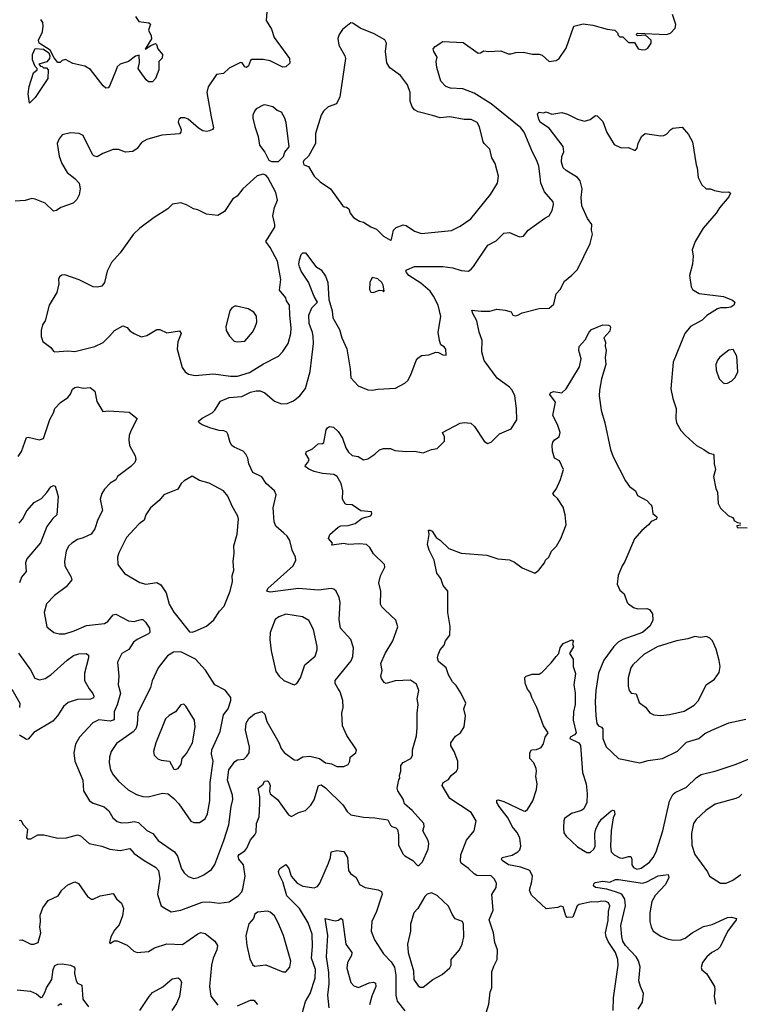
# Model space of a CAD drawing. Extents: x 1921360 to 2014538, y 768294 to 907744.
# Tile 395 of 412: x 1995946 to 2001036, y 876390 to 883340. Entities that reach past the tile are written whole.
import ezdxf

# ---------------------------------------------------------------- set-up
doc = ezdxf.new("R2010")
doc.units = 0

msp = doc.modelspace()

# ---------------------------------------------------------------- linework, layer by layer
at = {"layer": '0CON10XD'}
for points in [[(1997693.3, 883425), (1997687.5, 883335), (1997723.9, 883273.9), (1997742.5, 883215), (1997852, 883065), (1997855, 883032.5), (1997825, 883006.7), (1997805, 883003.8), (1997715, 883048.6), (1997665, 883059.2), (1997585, 883058.8), (1997575, 883052.5), (1997562, 883015), (1997547.3, 883002.7), (1997536.1, 883006.1), (1997517.5, 883035), (1997505, 883036.7), (1997425, 882996.7), (1997385, 882961.2), (1997336.4, 882953.6), (1997276.7, 882865), (1997266.7, 882825), (1997299.4, 882655)], [(1996765, 883363.3), (1996787.4, 883327.4), (1996858, 883318), (1996869.2, 883309.2), (1996856, 883265), (1996875.5, 883225.5), (1996876.7, 883205), (1996831.7, 883131.7), (1996871.1, 883158.9), (1996905, 883171.2), (1996913.3, 883165), (1996922, 883135), (1996954.4, 883095), (1996952.4, 883067.6), (1996927.5, 883045), (1996929.1, 882985), (1996905, 882924), (1996885, 882902.5), (1996855, 882902.5), (1996839.4, 882915), (1996795.7, 882975), (1996783.8, 882995), (1996793.1, 883035), (1996789.2, 883089.2), (1996765, 883081.8), (1996715, 883045.6), (1996656.7, 883025), (1996635, 883006.7), (1996626.2, 882986.2), (1996580.3, 882869.7), (1996571.2, 882858.8), (1996555, 882857.5), (1996535, 882874.2), (1996445, 882987.8), (1996405, 883012.5), (1996320.8, 883030.8), (1996269.3, 883059.3), (1996245, 883052.5), (1996231.7, 883038.3), (1996215, 883037.5), (1996190, 883070), (1996160.8, 883125), (1996084, 883175), (1996078.6, 883195), (1996105.9, 883254.1), (1996112.5, 883295), (1996109.4, 883319.4), (1996095, 883341.1)], [(1996194.4, 880595.6), (1996235, 880638.8), (1996287, 880673), (1996305, 880697.5), (1996318, 880732), (1996335, 880743.8), (1996355, 880749.2), (1996395, 880738.8), (1996443, 880743), (1996477.7, 880717.7), (1996490.8, 880645), (1996534.2, 880574.2), (1996575, 880580), (1996718.6, 880568.6), (1996776.7, 880525), (1996731.2, 880438.8), (1996718.8, 880405), (1996715.8, 880375), (1996722, 880335), (1996761.2, 880261.2), (1996765.6, 880235), (1996758.6, 880215), (1996732, 880185), (1996636, 880115), (1996625, 880092), (1996585, 880067.5), (1996545.7, 880025), (1996525.8, 879995), (1996514, 879955), (1996530, 879875), (1996498.5, 879811.5), (1996477.5, 879745), (1996451.1, 879708.9), (1996395, 879683.5), (1996355, 879670), (1996313.8, 879645), (1996293.2, 879626.8), (1996275, 879590), (1996262.9, 879515), (1996265.7, 879485.7), (1996310, 879405), (1996313.8, 879385), (1996274.4, 879335.6), (1996190.8, 879275), (1996135, 879216.7), (1996118.1, 879155), (1996138, 879055), (1996187.5, 879015), (1996224.3, 879004.3), (1996265, 879004.4), (1996330, 879025), (1996417.2, 879062.8), (1996545, 879078.9), (1996567.6, 879092.4), (1996605, 879138), (1996625, 879144.4), (1996715, 879095.6), (1996755, 879092.5), (1996805, 879107.1), (1996815.5, 879105.5), (1996835, 879087.5), (1996863.1, 879045), (1996865.7, 879015), (1996856, 879004), (1996775, 878963.9), (1996749.5, 878945), (1996715.6, 878895), (1996666.9, 878865), (1996636.7, 878805), (1996645.6, 878705), (1996641.9, 878645), (1996657.1, 878585), (1996635, 878504.2), (1996612, 878455), (1996612.6, 878397.4), (1996585, 878387.5), (1996505, 878396.7), (1996462.6, 878377.4), (1996368.1, 878275), (1996340.8, 878225), (1996328, 878165), (1996336, 878105), (1996392.6, 877972.6), (1996396.8, 877896.8), (1996440, 877825), (1996465, 877810), (1996543, 877783), (1996574.4, 877755), (1996604.3, 877705), (1996635, 877681.1), (1996665, 877671.5), (1996713.8, 877673.8), (1996755, 877680.4), (1996785, 877674), (1996845, 877616.4), (1996885.5, 877595.5), (1996924.2, 877545), (1997040, 877465), (1997061.5, 877435), (1997088.5, 877345), (1997107.3, 877317.3), (1997135, 877291.9), (1997175, 877277.8), (1997206.1, 877283.9), (1997246.9, 877303.1), (1997299.8, 877340.2), (1997323.8, 877376.2), (1997388.5, 877545), (1997422.3, 877657.7), (1997439.5, 877785), (1997452.2, 877835), (1997448.5, 877865), (1997412.6, 877972.6), (1997423.3, 878045), (1997465, 878103.3), (1997485, 878114.4), (1997528.8, 878121.2), (1997549.5, 878140.5), (1997565.5, 878165), (1997568.5, 878205), (1997540.7, 878325), (1997546.5, 878375), (1997564, 878406), (1997605, 878441.1), (1997655, 878456.2), (1997677.9, 878437.9), (1997691.8, 878385), (1997776.9, 878236.9), (1997793.1, 878195), (1997815, 878168), (1997885, 878116), (1997905, 878112), (1997945, 878135.7), (1997995, 878141.2), (1998063.7, 878123.7), (1998105, 878094.4), (1998147.3, 878087.3), (1998185, 878067.5), (1998235, 878069.2), (1998265, 878083.3), (1998277.5, 878105), (1998280, 878135), (1998320, 878165), (1998323.8, 878185), (1998257.6, 878287.6), (1998226.7, 878355), (1998220.5, 878445), (1998231.1, 878485), (1998228.9, 878535), (1998209.4, 878595), (1998192.3, 878622.3), (1998174.5, 878655), (1998173.5, 878675), (1998286.9, 878815), (1998298.1, 878845), (1998304.2, 878905), (1998284, 878965), (1998212.9, 879045), (1998203.5, 879105), (1998209.5, 879225), (1998201.3, 879261.3), (1998182, 879305), (1998165, 879320.8), (1998145, 879324.3), (1998056.3, 879313.7), (1997915, 879323.8), (1997715, 879297.8), (1997691.2, 879305), (1997699.2, 879325), (1997876.9, 879485), (1997895.6, 879525), (1997894.3, 879545), (1997871.4, 879595), (1997855, 879663.3), (1997834, 879695), (1997811.2, 879715), (1997755.6, 879765.6), (1997742.9, 879795), (1997737.3, 879895), (1997757.5, 879985), (1997745.7, 880015), (1997686.4, 880066.4), (1997655, 880112.2), (1997593.2, 880143.2), (1997564.4, 880205), (1997556.9, 880245), (1997542.5, 880272.5), (1997524, 880295), (1997461.7, 880321.7), (1997444.4, 880335), (1997431.8, 880355), (1997416.9, 880415), (1997407.8, 880427.8), (1997387.9, 880437.9), (1997355, 880440.5), (1997295, 880457.3), (1997235, 880481.1), (1997213.8, 880495), (1997208.8, 880505), (1997233.6, 880526.4), (1997305.5, 880564.5), (1997325, 880584), (1997365, 880647.1), (1997425, 880673.5), (1997515, 880679.1), (1997575, 880710.4), (1997615, 880720.4), (1997645, 880719.6), (1997676.5, 880706.5), (1997746.1, 880646.1), (1997795, 880628.5), (1997835, 880630.6), (1997879.7, 880650.3), (1997924.3, 880685.7), (1997965, 880736.7), (1997996.4, 880856.4), (1998020, 881055), (1998019.2, 881105), (1998015, 881132.5), (1997991.6, 881195), (1997988.8, 881255), (1998009.3, 881305), (1998048.9, 881345), (1998026.7, 881385), (1997986.3, 881486.3), (1997934, 881565), (1997922, 881595), (1997918, 881615), (1997922, 881645), (1997935, 881682.5), (1997945, 881693.3), (1997965, 881693.3), (1998038.5, 881598.5), (1998075, 881573.8), (1998105, 881530), (1998121.2, 881485), (1998129.5, 881365), (1998152.3, 881285), (1998157.3, 881235), (1998205, 881154.2), (1998222.1, 881095), (1998256.1, 881016.1), (1998280.6, 880875), (1998285, 880812.5), (1998335.8, 880755.8), (1998405, 880728), (1998435, 880724.2), (1998475, 880732.5), (1998601.2, 880738.8), (1998666.7, 880775), (1998686.6, 880793.4), (1998708, 880832), (1998745.8, 880935), (1998758.3, 880951.7), (1998785, 880968.8), (1998836.1, 880973.9), (1998885, 880992.5), (1998905, 880990), (1998935, 880973.3), (1998957, 880973), (1998956.7, 881015), (1998945, 881030), (1998920, 881045), (1998910, 881075), (1998901.2, 881135), (1998920, 881245), (1998900.4, 881325), (1998869.4, 881389.4), (1998845, 881422.5), (1998780, 881480), (1998694.5, 881535), (1998677.1, 881555), (1998674.3, 881565), (1998680, 881575), (1998735, 881596.7), (1998935, 881598.5), (1999005, 881587.7), (1999065, 881568.8), (1999115, 881565.8), (1999135, 881578), (1999151.7, 881598.3), (1999251.3, 881748.7), (1999310.3, 881779.7), (1999365, 881834), (1999405, 881838.8), (1999475, 881807.5), (1999505, 881812.5), (1999537.5, 881855), (1999655, 881940), (1999685.7, 881954.3), (1999706.8, 881993.2), (1999715.6, 882034.4), (1999712.9, 882055), (1999652.9, 882125), (1999626.7, 882185), (1999622.3, 882232.3), (1999612, 882305), (1999599.2, 882345), (1999567.3, 882405), (1999509.3, 882545), (1999485, 882576.4), (1999275, 882745.4), (1999155, 882822.5), (1999075, 882851.5), (1998987.6, 882857.6), (1998955, 882868.8), (1998921.2, 882905), (1998892.4, 883002.4), (1998887.1, 883045), (1998895.6, 883075.6), (1998870, 883115), (1998866.7, 883135), (1998879.5, 883150.5), (1998935, 883185.8), (1999078.8, 883178.8), (1999183.9, 883103.9), (1999200, 883105), (1999225, 883120), (1999255, 883115.8), (1999345, 883120), (1999395, 883100), (1999415, 883100), (1999450.5, 883109.5), (1999505, 883111.2), (1999565, 883095.8), (1999615.6, 883095.6), (1999635, 883088.8), (1999685, 883045.8), (1999735, 883052.5), (1999755, 883066.2), (1999805, 883138.8), (1999860, 883295), (1999925, 883310), (1999995, 883301.2), (2000095, 883272), (2000150, 883265), (2000168.3, 883248.3), (2000171.7, 883231.7), (2000185, 883220), (2000205, 883220), (2000245, 883180), (2000289.3, 883179.3), (2000314.2, 883134.2), (2000345, 883126.2), (2000365, 883128.8), (2000381.7, 883138.3), (2000406.7, 883175), (2000406.7, 883195), (2000365, 883230), (2000310, 883225), (2000300, 883235), (2000310, 883245), (2000515, 883235.8), (2000542.5, 883245), (2000575, 883280), (2000580, 883305), (2000556.4, 883376.4)], [(1998565, 881783.3), (1998571.7, 881788.3), (1998586.7, 881855), (1998605, 881873.3), (1998655, 881891.2), (1998675, 881886.2), (1998735, 881847.5), (1998785, 881831.9), (1998995, 881850.8), (1999058, 881882), (1999131.4, 881935), (1999272, 882105), (1999320.8, 882185), (1999328, 882235), (1999304.4, 882324.4), (1999280.8, 882365), (1999266.4, 882426.4), (1999225.5, 882465.5), (1999218.9, 882478.9), (1999193.9, 882583.9), (1999177.5, 882615), (1999135, 882635.6), (1999084.3, 882634.3), (1998985, 882654.2), (1998915, 882648.1), (1998862.6, 882662.6), (1998759.8, 882689.8), (1998735, 882704.2), (1998717.1, 882725), (1998704.3, 882765), (1998704, 882825), (1998685, 882880), (1998635.8, 882945), (1998560.3, 883000.3), (1998538.1, 883035), (1998528.6, 883115), (1998536.7, 883175), (1998525, 883197.5), (1998449.5, 883239.5), (1998350.3, 883280.3), (1998300, 883315), (1998285, 883316.7), (1998225, 883270), (1998201.2, 883235), (1998193.9, 883206.1), (1998199.5, 883159.5), (1998241.2, 883085), (1998246.7, 883065), (1998208.2, 882795), (1998184, 882745), (1998125.4, 882724.6), (1998092.5, 882695), (1998076, 882665), (1998036, 882536), (1998036, 882465), (1997985, 882377.5), (1997952.5, 882345), (1997947.5, 882335), (1997952.5, 882315), (1997985, 882303.3), (1998026, 882235), (1998068.8, 882195), (1998141.2, 882145), (1998225, 882027.5), (1998238.3, 882018.3), (1998255, 882017.5), (1998270, 882005), (1998280, 881975), (1998303.6, 881943.6), (1998345, 881917.5), (1998375, 881910), (1998425, 881876.7), (1998465, 881862), (1998515, 881810.8), (1998565, 881783.3)], [(1996015, 882750), (1996006.7, 882816.7), (1996011.7, 882868.3), (1996044.3, 882965.7), (1996070, 882985), (1996070, 882995), (1996055, 883010), (1996036.7, 883056.7), (1996035.5, 883095), (1996055, 883137.5), (1996115, 883131.1), (1996152.5, 883105), (1996158.8, 883085), (1996156.2, 883065), (1996138.3, 883041.7), (1996080, 883025), (1996091.7, 883011.7), (1996105, 883010), (1996115, 883000), (1996135, 883000), (1996147, 882987), (1996145.8, 882924.2), (1996055, 882790), (1996015, 882750)], [(1997775, 882340), (1997808.8, 882375), (1997818.8, 882405), (1997848.3, 882441.7), (1997828, 882615), (1997818.8, 882645), (1997795, 882686.7), (1997765, 882700), (1997733.9, 882723.9), (1997678.3, 882738.3), (1997665, 882736.2), (1997615, 882710), (1997603.3, 882695), (1997593.3, 882665), (1997592.5, 882645), (1997606.7, 882585), (1997631.2, 882515), (1997638.8, 882455), (1997677.5, 882405), (1997705, 882347.5), (1997725, 882340), (1997775, 882340)], [(1997299.4, 882655), (1997313.6, 882576.4), (1997306.7, 882565), (1997287.5, 882555), (1997265, 882550), (1997240, 882555), (1997208, 882575), (1997135, 882637.5), (1997112.3, 882647.7), (1997085, 882647.5), (1997070, 882635), (1997064.3, 882615.7), (1997085.8, 882565), (1997084.1, 882545.9), (1997075, 882534), (1996950, 882525), (1996845, 882494), (1996807, 882473), (1996775, 882430), (1996745, 882408.8), (1996694.1, 882404.1), (1996643, 882423), (1996607, 882423), (1996534.1, 882395.9), (1996493, 882373), (1996469.3, 882379.3), (1996459.3, 882389.3), (1996395, 882522.5), (1996365, 882537.5), (1996305, 882542.5), (1996245, 882527.5), (1996225, 882500), (1996210, 882465), (1996223.6, 882376.4), (1996242.5, 882325), (1996282.1, 882262.1), (1996335, 882220), (1996365.9, 882185.9), (1996373.8, 882145), (1996366, 882104), (1996348.8, 882071.2), (1996324.1, 882045.9), (1996237.5, 882015), (1996205, 881994), (1996185, 881988.8), (1996125, 882044), (1996055, 882074), (1996032.7, 882077.3), (1995985, 882063.8), (1995915, 882058)], [(1995941.7, 877688.3), (1995955, 877690), (1995969.3, 877659.3), (1996000, 877625), (1995993.8, 877565), (1996005, 877557.5), (1996025, 877557.5), (1996075, 877586.7), (1996116.1, 877586.1), (1996215, 877561.4), (1996276.3, 877563.7), (1996355, 877586), (1996375, 877580), (1996436.7, 877525), (1996525, 877506.9), (1996582.5, 877485), (1996655, 877474.4), (1996725, 877489.2), (1996755, 877454.3), (1996824.2, 877405), (1996905, 877358.2), (1996925.5, 877335), (1996935.4, 877275), (1996919.4, 877165), (1996944, 877085), (1996971.2, 877068.8), (1997015, 877043.3), (1997085, 877053.3), (1997235, 877109.5), (1997285, 877113.3), (1997355, 877104.3), (1997425, 877113.1), (1997492.4, 877157.6), (1997515, 877184), (1997523.1, 877205), (1997537.3, 877295), (1997526.4, 877375), (1997494.8, 877414.8), (1997489.6, 877435), (1997495, 877446.7), (1997535, 877473.1), (1997549.1, 877490.9), (1997575, 877550), (1997607.5, 877585), (1997616.3, 877603.7), (1997618.5, 877665), (1997636.7, 877713.3), (1997641.9, 877805), (1997642.4, 877855), (1997630, 877915), (1997665, 877943.8), (1997676, 877964), (1997695, 877967.5), (1997706.7, 877956.7), (1997715.5, 877935), (1997710.5, 877895), (1997715.5, 877875), (1997766.4, 877836.4), (1997815, 877770), (1997845, 877728), (1997865, 877715.8), (1997915, 877742.5), (1997965, 877758), (1998002.5, 877795), (1998025, 877833.8), (1998055.5, 877934.5), (1998075, 877939.1), (1998105, 877917.3), (1998228.3, 877798.3), (1998259.7, 877749.7), (1998285, 877728), (1998375, 877710), (1998455, 877706), (1998545, 877692.5), (1998565, 877653.3), (1998575, 877643.8), (1998602.5, 877635), (1998615, 877622.5), (1998622, 877585), (1998621.4, 877515), (1998651.7, 877451.7), (1998665, 877438), (1998723.3, 877405), (1998755, 877370), (1998765, 877370), (1998790, 877395), (1998831.2, 877485), (1998836, 877525), (1998831.2, 877545), (1998792.9, 877615), (1998802.2, 877645), (1998800.6, 877665), (1998717.8, 877757.8), (1998663.8, 877805), (1998655, 877836.7), (1998617.3, 877897.3), (1998612.9, 877915), (1998623.3, 877975), (1998630, 877985), (1998627.5, 878005), (1998638.8, 878035), (1998638, 878075), (1998654.4, 878095.6), (1998708, 878125), (1998721.4, 878145), (1998720, 878185), (1998748.1, 878285), (1998754.2, 878344.2), (1998752.9, 878445), (1998761.4, 878505), (1998754.4, 878545), (1998765.6, 878604.4), (1998748.6, 878648.6), (1998707.2, 878677.2), (1998597.4, 878672.6), (1998533.3, 878653.3), (1998520.7, 878660.7), (1998500.5, 878690.5), (1998496.7, 878705), (1998506, 878745), (1998495.8, 878795), (1998528.1, 878865), (1998582.2, 878955), (1998616.2, 879055), (1998602.3, 879102.3), (1998524, 879175), (1998504, 879195), (1998494.2, 879215), (1998495.7, 879305), (1998482.5, 879365), (1998494, 879415), (1998525.8, 879475), (1998522, 879495), (1998445, 879569.2), (1998417.8, 879615), (1998395, 879634.4), (1998345, 879640), (1998265, 879636.5), (1998235, 879642.2), (1998150, 879630), (1998156.2, 879645), (1998127, 879677), (1998136.7, 879705), (1998195, 879758), (1998215, 879767.5), (1998265, 879770), (1998315, 879784.4), (1998365, 879822), (1998425, 879837.5), (1998432.5, 879855), (1998430, 879865), (1998354.2, 879874.2), (1998295, 879916.2), (1998255, 879916.7), (1998245, 879923.3), (1998225.8, 879955), (1998227.5, 880015), (1998215.4, 880065), (1998188.9, 880115), (1998165, 880129.1), (1998085, 880136.5), (1998025, 880150.5), (1997987.3, 880167.3), (1997963.3, 880185), (1997963.9, 880196.1), (1997980, 880215), (1997991.2, 880235), (1997966.7, 880275), (1997969.3, 880290.7), (1998015, 880310), (1998055, 880346.7), (1998085, 880348.8), (1998093.3, 880355), (1998110.8, 880445), (1998120, 880460), (1998135, 880469.2), (1998162.7, 880462.7), (1998194.1, 880434.1), (1998225, 880386.2), (1998248.3, 880318.3), (1998268.3, 880288.3), (1998295, 880263.8), (1998335.8, 880255.8), (1998375, 880233.3), (1998405, 880240), (1998455, 880272.5), (1998486.4, 880303.6), (1998515, 880313.3), (1998565, 880313.3), (1998595, 880298), (1998675, 880291.4), (1998735, 880293.8), (1998795, 880283.3), (1998853.6, 880306.4), (1998895, 880312.5), (1998946.7, 880365), (1998946.7, 880395), (1998932.5, 880425), (1999057, 880493), (1999085, 880497.5), (1999133, 880493), (1999158.3, 880468.3), (1999226.7, 880365), (1999249.3, 880349.3), (1999275, 880356.7), (1999335, 880416), (1999417.8, 880452.2), (1999456, 880515), (1999455.8, 880595), (1999441.9, 880685), (1999423.7, 880723.7), (1999405.7, 880745), (1999318.7, 880808.7), (1999225.4, 880935), (1999210.4, 880995), (1999212.7, 881075), (1999190.8, 881135), (1999173.9, 881213.9), (1999145.7, 881265), (1999140, 881290), (1999205, 881282.7), (1999267, 881283), (1999315, 881296), (1999375, 881290), (1999417.5, 881277.5), (1999430, 881255), (1999445, 881250), (1999465, 881253.8), (1999495, 881271.2), (1999615, 881302), (1999685, 881303.3), (1999719.2, 881330.8), (1999736, 881405), (1999764.1, 881435.9), (1999794, 881495), (1999845, 881536.2), (1999885, 881576.7), (1999975, 881760), (1999991.2, 881825), (1999983.8, 881855), (1999988, 881895), (1999955.5, 881935.5), (1999915.6, 882025), (1999912.5, 882085), (1999919.5, 882145), (1999903.6, 882203.6), (1999885, 882225.7), (1999805, 882274.4), (1999783.3, 882295), (1999773.1, 882335), (1999776, 882375), (1999788.3, 882408.3), (1999783.3, 882445), (1999684.4, 882574.4), (1999624, 882615), (1999612, 882635), (1999603.6, 882676.4), (1999613.9, 882686.1), (1999645, 882683.3), (1999665, 882690), (1999705, 882673.3), (1999775, 882686), (1999815, 882674.2), (1999885, 882637.1), (1999935, 882624.2), (1999974.2, 882635.8), (2000013, 882663), (2000025, 882662.5), (2000043.6, 882643.6), (2000065, 882622.5), (2000093.2, 882543.2), (2000145, 882458), (2000195, 882436.2), (2000245, 882438), (2000285, 882420), (2000295, 882420), (2000307.3, 882432.7), (2000314, 882465), (2000338.8, 882515), (2000364.1, 882535.9), (2000475, 882520), (2000495, 882523.3), (2000515, 882532.5), (2000544.1, 882565.9), (2000560, 882575), (2000625, 882582.5), (2000670.7, 882530.7), (2000697.3, 882477.3), (2000723.3, 882315), (2000731.2, 882295), (2000738, 882225), (2000763.3, 882175), (2000795, 882146.7), (2000826.1, 882146.1), (2000853.6, 882133.6), (2000912.3, 882122.3), (2000955, 882126), (2000966.1, 882116.1), (2000955, 882090), (2000888, 882012), (2000865, 881974), (2000772.1, 881867.9), (2000715.8, 881774.2), (2000696.7, 881715), (2000701.7, 881671.7), (2000698.8, 881615), (2000676.7, 881535), (2000688, 881455), (2000698.8, 881435), (2000745, 881407.5), (2000917.5, 881385), (2000979.5, 881359.5), (2000996.7, 881345), (2000988.8, 881325), (2000968.3, 881311.7), (2000940, 881305), (2000895, 881305.6), (2000875, 881298.1), (2000799.1, 881250.9), (2000765, 881218.6), (2000684.2, 881175), (2000644.3, 881125), (2000562.3, 880922.3), (2000544.2, 880735), (2000558, 880665), (2000582, 880595), (2000580, 880525), (2000586, 880495), (2000615, 880440), (2000648.8, 880405), (2000726.7, 880335), (2000777.5, 880305), (2000815, 880281.2), (2000843.6, 880273.6), (2000848.8, 880265), (2000850.8, 880205), (2000860.8, 880165), (2000847.1, 880115), (2000861.7, 880031.7), (2000873.8, 880003.8), (2000879.5, 879925), (2000895, 879892), (2000950.7, 879840.7), (2000980, 879825), (2000990, 879815), (2000990, 879805), (2001015, 879790), (2001040, 879785)], [(1997435, 880822.8), (1997485, 880824.6), (1997570, 880850), (1997668.9, 880911.1), (1997773.8, 880965), (1997805, 880998.8), (1997842, 881055), (1997861.9, 881125), (1997864.4, 881165), (1997853.3, 881255), (1997851.9, 881325), (1997831.4, 881355), (1997826.6, 881376.6), (1997781.7, 881431.7), (1997790.9, 881505), (1997765.9, 881635), (1997715, 881731.4), (1997684.3, 881775), (1997747.8, 881875), (1997748.9, 881895), (1997733.3, 881955), (1997745.6, 882015), (1997767.5, 882065), (1997755, 882121.2), (1997698, 882225), (1997685, 882243.3), (1997665, 882250), (1997622.7, 882237.3), (1997523, 882147), (1997481.2, 882095), (1997451.2, 882075), (1997393.2, 881986.8), (1997345, 881958.8), (1997265, 881966.7), (1997205, 881996.7), (1997174.1, 882004.1), (1997123.9, 882033.9), (1997085, 882046.7), (1997025, 882037.5), (1996992.5, 882005), (1996895, 881943.8), (1996795, 881868.8), (1996748.8, 881825), (1996655, 881693.3), (1996595, 881626.7), (1996564, 881565), (1996545.9, 881484.1), (1996525, 881460), (1996495, 881451.2), (1996465, 881454), (1996365, 881504.4), (1996265, 881538.1), (1996243, 881537), (1996226.7, 881525), (1996219.3, 881509.3), (1996222, 881475), (1996208.8, 881415), (1996153.3, 881325), (1996126.2, 881215), (1996106.2, 881185), (1996096.7, 881145), (1996097, 881103), (1996109.5, 881069.5), (1996165.5, 881025.5), (1996185, 881000), (1996195, 880994.4), (1996285, 881001.9), (1996335, 880997.5), (1996477.6, 881032.4), (1996535, 881062), (1996581.2, 881105), (1996615, 881146.7), (1996675, 881180), (1996705, 881166.7), (1996725, 881143.8), (1996754.3, 881124.3), (1996805, 881101.2), (1996845, 881110), (1996915, 881153.3), (1996935, 881153.3), (1996985, 881128.8), (1997075, 881143.3), (1997085.8, 881125), (1997063.4, 881066.6), (1997057.5, 881015), (1997092.9, 880885), (1997114.5, 880854.5), (1997137.9, 880837.9), (1997185, 880828.1), (1997315, 880840.5), (1997435, 880822.8)], [(1998445, 881413.3), (1998485, 881430), (1998507.5, 881427.5), (1998515, 881420), (1998520, 881425), (1998513.3, 881465), (1998503.3, 881485), (1998475, 881510), (1998435, 881520), (1998420, 881485), (1998416.7, 881435), (1998425, 881417.5), (1998445, 881413.3)], [(1997485, 881065.8), (1997535, 881071.4), (1997590, 881135), (1997605.6, 881165), (1997620.6, 881205), (1997617.8, 881247.8), (1997600, 881275), (1997558.7, 881298.7), (1997478.3, 881318.3), (1997465, 881316.7), (1997443.3, 881305), (1997430, 881285), (1997402, 881175), (1997404, 881145), (1997428.8, 881105), (1997461.7, 881071.7), (1997485, 881065.8)], [(1999115, 877349.4), (1999064.3, 877385), (1999059.1, 877399.1), (1999061.8, 877445), (1999102.8, 877547.2), (1999156, 877615), (1999170, 877685), (1999135, 877744), (1998985, 877842.5), (1998929.4, 877935), (1998938, 877955), (1998974.4, 877975.6), (1998994, 878005), (1999031.2, 878035), (1999040, 878055), (1999040, 878105), (1999015.7, 878175), (1998992, 878215), (1998990, 878235), (1999025, 878282), (1999060, 878305), (1999085, 878347.5), (1999094, 878425), (1999084, 878475), (1999096, 878515), (1999064.1, 878584.1), (1999029.1, 878639.1), (1999002, 878665), (1998974, 878715), (1998957.1, 878765), (1998905, 878810), (1998896, 878835), (1998902.7, 878857.3), (1998915, 878892.5), (1998943.3, 878925), (1998953.3, 878955), (1998983.6, 878996.4), (1998985.8, 879055.8), (1998968.8, 879155), (1998968.8, 879305), (1998935.9, 879345.9), (1998920, 879395), (1998892.3, 879432.3), (1998872.5, 879525), (1998837.5, 879595), (1998826.2, 879635), (1998838.8, 879705), (1998833.6, 879736.4), (1998845, 879737.5), (1998859.3, 879729.3), (1998886.7, 879685), (1998915, 879667.1), (1998976.3, 879606.3), (1999065, 879573.8), (1999245, 879561.2), (1999323.9, 879533.9), (1999405, 879526.7), (1999440.5, 879510.5), (1999495, 879470), (1999585, 879432.5), (1999612.5, 879455), (1999652.5, 879505), (1999660, 879525), (1999682.5, 879545), (1999701.7, 879588.3), (1999737.3, 879622.7), (1999768.3, 879678.3), (1999806, 879775), (1999797.5, 879845), (1999785, 879900), (1999745, 879960), (1999720.5, 879980.5), (1999712.5, 879995), (1999733.8, 880025), (1999766.2, 880095), (1999786, 880165), (1999757.5, 880225), (1999724.3, 880244.3), (1999709.1, 880295), (1999705.6, 880334.4), (1999711.3, 880358.7), (1999723.3, 880375), (1999755.6, 880394.4), (1999762.9, 880425), (1999745, 880483.3), (1999712.5, 880545), (1999729.7, 880639.7), (1999690, 880695), (1999693.9, 880706.1), (1999715.7, 880714.3), (1999775, 880706.2), (1999805, 880733.3), (1999900.3, 880889.7), (1999912, 880945), (1999894, 881004), (1999897.4, 881032.6), (1999939.8, 881080.2), (1999968.5, 881135), (1999985, 881153.3), (2000065, 881185.8), (2000105, 881183.8), (2000115, 881180), (2000119.1, 881169.1), (2000115, 881141.2), (2000072.5, 881095), (2000083, 881063), (2000080, 881035), (2000088, 881005), (2000082, 880955), (2000086, 880905), (2000054.2, 880805), (2000040, 880725), (2000038, 880685), (2000052.7, 880582.7), (2000078, 880495), (2000118, 880305), (2000138, 880255), (2000225.8, 880085), (2000254, 880045), (2000294.3, 880015), (2000310.3, 879980.3), (2000375, 879946), (2000403.8, 879915), (2000411.2, 879905), (2000416.7, 879855), (2000445, 879830), (2000442.5, 879815), (2000405, 879798.8), (2000386.2, 879775), (2000339.2, 879735), (2000289.4, 879675), (2000220, 879515), (2000200, 879485), (2000173, 879417), (2000166, 879355), (2000183.9, 879313.9), (2000216.1, 879286.1), (2000236.4, 879226.4), (2000246.1, 879216.1), (2000281.7, 879191.7), (2000310.9, 879180.9), (2000375, 879183.1), (2000395, 879176), (2000415.2, 879145), (2000418, 879102), (2000398.6, 879061.4), (2000345.5, 879014.5), (2000205.8, 878964.2), (2000173.4, 878946.6), (2000141.1, 878915), (2000071.1, 878818.9), (2000035, 878726.7), (2000014.6, 878605), (2000010, 878525), (2000015.6, 878425), (2000022.1, 878372.1), (2000034.5, 878354.5), (2000056.2, 878346.2), (2000064.3, 878335), (2000065.7, 878265.7), (2000087.7, 878207.7), (2000175, 878123.8), (2000325, 878094), (2000385, 878110), (2000485, 878124.4), (2000592.6, 878177.4), (2000655, 878240.6), (2000743.4, 878266.6), (2000785, 878300.8), (2000833.3, 878325), (2000955, 878375.7), (2001075, 878403.3)], [(2000925, 880771.2), (2000945, 880773.8), (2000975, 880791.2), (2000998.8, 880815), (2001018.8, 880855), (2001010, 880965), (2000985, 881012.5), (2000955, 881007.5), (2000892.1, 880957.9), (2000875, 880936.7), (2000861.9, 880905), (2000864.3, 880865), (2000886.2, 880805), (2000915, 880776.2), (2000925, 880771.2)], [(1995935, 880256.7), (1995959.1, 880290.9), (1995995, 880390), (1996005, 880393.8), (1996085.9, 880374.1), (1996115, 880383.3), (1996158, 880518), (1996185.7, 880565), (1996194.4, 880595.6)], [(1997165, 879017.5), (1997185, 879023.8), (1997265, 879058), (1997317, 879103), (1997357.1, 879165), (1997389.4, 879200.6), (1997432.5, 879305), (1997448, 879375), (1997446.2, 879415), (1997458.8, 879455), (1997454, 879515), (1997461.4, 879575), (1997458.1, 879625), (1997481.3, 879708.7), (1997490.8, 879815), (1997486, 879835), (1997445.8, 879905), (1997415, 879976.7), (1997385, 880013.8), (1997285, 880068.8), (1997216.4, 880086.4), (1997165, 880118.8), (1997107.5, 880085), (1997087.5, 880065), (1997062.5, 880025), (1996965, 879986.7), (1996930, 879945), (1996868.8, 879895), (1996836, 879845), (1996825, 879806.2), (1996789.1, 879780.9), (1996755.6, 879744.4), (1996701.4, 879685), (1996645, 879576.7), (1996635.8, 879545), (1996638, 879495), (1996685, 879431.2), (1996795, 879368), (1996835.8, 879355.8), (1996915, 879366.5), (1996941.7, 879351.7), (1996979.5, 879295), (1997000.5, 879215), (1997035, 879158), (1997145, 879020), (1997165, 879017.5)], [(1995942, 879785), (1995965.8, 879815), (1995997, 879873), (1996047.3, 879932.7), (1996099.7, 879960.3), (1996138.3, 880001.7), (1996165, 880042.5), (1996185, 880050.8), (1996197.5, 880047.5), (1996206.1, 880016.1), (1996218, 879975), (1996208, 879845), (1996180.7, 879819.3), (1996138.5, 879761.5), (1996093.4, 879646.6), (1995996.4, 879535), (1995987.5, 879505), (1995992, 879445), (1995959.2, 879405), (1995945, 879363.8)], [(2001038.3, 879771.7), (2001011.7, 879768.3), (2001012.5, 879755), (2001085, 879752.5)], [(1997885, 878643.8), (1997902.5, 878655), (1997928.8, 878695), (1997959.2, 878785), (1998032.1, 878847.9), (1998047.4, 878892.6), (1998046.7, 878915), (1998020, 879035), (1997989.2, 879099.2), (1997944.2, 879124.2), (1997825, 879144.3), (1997776.7, 879125), (1997750, 879105), (1997715.8, 879015), (1997712, 878965), (1997722, 878885), (1997755, 878740), (1997778, 878705), (1997812, 878675), (1997885, 878643.8)], [(2000137.3, 876345), (2000140, 876435), (2000173.3, 876665), (2000169.5, 876705), (2000154.6, 876755), (2000103.4, 876833.4), (2000088, 876865), (2000082.7, 876895), (2000101.4, 876981.4), (2000104.5, 877044.5), (2000114.4, 877085), (2000104.2, 877105), (2000085, 877115.4), (2000055, 877117.3), (2000025, 877110.8), (1999985, 877112.2), (1999896.7, 877095), (1999882.9, 877085), (1999853.3, 877005), (1999812.7, 877002.7), (1999802.5, 877015), (1999785, 877077.5), (1999765, 877082.5), (1999746.4, 877073.6), (1999663.6, 877063.6), (1999560.9, 877160.9), (1999546.7, 877195), (1999563.2, 877256.8), (1999566.9, 877295), (1999549.2, 877335), (1999485, 877358.7), (1999399.2, 877375), (1999352.9, 877405), (1999348, 877415), (1999353.8, 877425), (1999425, 877442.1), (1999465, 877465.6), (1999478.9, 877481.1), (1999484.4, 877505), (1999478.9, 877565), (1999456.9, 877605), (1999423.8, 877645), (1999396.2, 877703.8), (1999332.5, 877785), (1999316.2, 877815), (1999315, 877830), (1999325, 877833.3), (1999365, 877821.1), (1999505, 877756.2), (1999515, 877753.3), (1999533.3, 877765), (1999570.6, 877825), (1999595.8, 877905), (1999600, 877945), (1999591.2, 877998.8), (1999597.1, 878035), (1999594.1, 878054.1), (1999578, 878095), (1999548.8, 878125), (1999550, 878165), (1999560, 878185), (1999595, 878188.8), (1999628.3, 878201.7), (1999645, 878227.5), (1999657.1, 878275), (1999678.8, 878305), (1999644.4, 878355), (1999598.6, 878485), (1999562, 878555), (1999553.3, 878585), (1999533.2, 878613.2), (1999515.8, 878655.8), (1999514, 878696), (1999524.1, 878705.9), (1999565, 878721.2), (1999615, 878720), (1999635, 878733.3), (1999700, 878800), (1999734.2, 878845), (1999753.3, 878865), (1999762.5, 878905), (1999785, 878936.2), (1999845, 878962.5), (1999857.5, 878955), (1999850, 878935), (1999857, 878913), (1999828.8, 878865), (1999855.8, 878825), (1999855.6, 878775), (1999870.5, 878725), (1999858.6, 878645), (1999868.9, 878588.9), (1999870, 878505), (1999858.2, 878455), (1999854.7, 878395), (1999877.3, 878305), (1999865, 878291.1), (1999833.3, 878275), (1999831.2, 878265), (1999895, 878236.5), (1999907, 878217), (1999921.9, 878025), (1999947.3, 877945), (1999954.7, 877875), (1999951.5, 877815), (1999931.5, 877768.5), (1999913, 877757), (1999842.6, 877737.4), (1999795, 877701.2), (1999788.6, 877685), (1999785.8, 877634.2), (1999789.7, 877599.7), (1999805, 877576), (1999885, 877500.8), (1999950.9, 877460.9), (1999975, 877461.2), (2000000, 877485), (2000009.4, 877505), (2000007.5, 877595), (2000014.5, 877625.5), (2000034.3, 877665.7), (2000054.1, 877695.9), (2000123.3, 877755), (2000135, 877760), (2000145, 877756.7), (2000148.3, 877731.7), (2000136.7, 877705), (2000124, 877615), (2000118.6, 877505), (2000124.3, 877465), (2000145, 877444.2), (2000185, 877422.5), (2000205, 877420.8), (2000245, 877434), (2000262, 877432), (2000270, 877415), (2000270, 877375), (2000281.4, 877355), (2000305, 877344.6), (2000335, 877351.2), (2000395, 877392.9), (2000420.5, 877425), (2000440.9, 877465), (2000489.4, 877615), (2000536.1, 877823.9), (2000558.9, 877871.1), (2000575, 877885.7), (2000655, 877921.8), (2000725, 877990.9), (2000758.5, 878011.5), (2000865, 878037.5), (2001006.1, 878083.9), (2001126.6, 878133.4)], [(2000475, 878429.4), (2000535, 878434.3), (2000640.2, 878459.8), (2000708.8, 878501.2), (2000739.4, 878535), (2000795, 878643.8), (2000853.8, 878685), (2000887.3, 878732.7), (2000892.5, 878775), (2000885.5, 878815.5), (2000865, 878897.5), (2000840, 878955), (2000821.2, 878975), (2000796.6, 878986.6), (2000755, 878978.6), (2000715, 878986.9), (2000665, 878970), (2000585, 878955.7), (2000447.6, 878912.4), (2000355, 878858), (2000275.8, 878785), (2000262.9, 878765), (2000243.1, 878695), (2000244.3, 878634.3), (2000251.2, 878605), (2000265, 878586.7), (2000300.8, 878580.8), (2000320.9, 878520.9), (2000365, 878486.2), (2000396.6, 878446.6), (2000425, 878432.9), (2000475, 878429.4)], [(1997175, 877672), (1997215, 877674), (1997255, 877698.8), (1997271.9, 877735), (1997288.5, 877825), (1997292, 877955), (1997311.8, 878105), (1997301.2, 878155), (1997303.5, 878185), (1997360.9, 878315), (1997385.9, 878434.1), (1997417.5, 878475), (1997436.9, 878535), (1997437.1, 878555), (1997396.2, 878606.2), (1997325, 878645.6), (1997257.9, 878747.9), (1997186.7, 878825), (1997085, 878878.2), (1997033.3, 878875), (1996990.3, 878849.7), (1996923.8, 878765), (1996882.5, 878672.5), (1996868.9, 878625), (1996780.9, 878445), (1996776.2, 878365), (1996766.1, 878335), (1996746.7, 878313.3), (1996629.4, 878230.6), (1996592.9, 878175), (1996580.6, 878135), (1996578.1, 878095), (1996588.1, 878045), (1996605, 878010), (1996644.3, 877965), (1996712.9, 877902.9), (1996771.4, 877871.4), (1996815, 877857.5), (1996854.4, 877854.4), (1996955, 877881.2), (1996995, 877874.6), (1997035, 877843.5), (1997070.5, 877805), (1997155, 877683.3), (1997175, 877672)], [(1995937.3, 878867.3), (1996021.7, 878751.7), (1996051.7, 878691.7), (1996085, 878679.4), (1996125, 878690), (1996165, 878714.4), (1996280.3, 878819.7), (1996325, 878850.9), (1996364.4, 878864.4), (1996415, 878866.2), (1996432, 878855), (1996432.5, 878835), (1996402.8, 878727.2), (1996402.5, 878675), (1996436.4, 878616.4), (1996463.4, 878583.4), (1996470, 878565), (1996466.4, 878553.6), (1996445.9, 878544.1), (1996355, 878542.2), (1996289.1, 878520.9), (1996255, 878491.1), (1996213.7, 878426.3), (1996180.9, 878389.1), (1996045, 878307.5), (1996005, 878262), (1995995, 878258), (1995945, 878288.6)], [(1995891.5, 878615), (1995946.9, 878515), (1995945.5, 878485)], [(1997045, 878046.7), (1997065, 878053.8), (1997086.2, 878085), (1997093.3, 878125), (1997125, 878160), (1997165.4, 878234.6), (1997185.7, 878345), (1997180.8, 878395), (1997120, 878495), (1997105, 878508), (1997085, 878503.3), (1997046.7, 878455), (1997001.2, 878428.8), (1996975, 878403.8), (1996906.7, 878235), (1996890.8, 878175), (1996895, 878147.5), (1996922.7, 878122.7), (1996945, 878113.8), (1997005, 878106.7), (1997035, 878050), (1997045, 878046.7)], [(2001047.1, 877872.9), (2001025, 877851.9), (2001005, 877841.5), (2000857.8, 877802.2), (2000791.5, 877758.5), (2000724.5, 877695), (2000704.5, 877665), (2000690.5, 877595), (2000692.6, 877512.6), (2000715, 877446.2), (2000803.8, 877325), (2000817.5, 877295), (2000895, 877244.4), (2000935, 877245.7), (2000983.4, 877266.6), (2001038.8, 877305)], [(1997940.4, 876325), (1997965, 876408.8), (1997998.5, 876465), (1998033.3, 876575), (1998034, 876635), (1998006.1, 876715), (1998013.3, 876796.7), (1998011.1, 876885), (1997982.3, 876965), (1997923.3, 877065), (1997833.6, 877155), (1997805.3, 877255.3), (1997778.8, 877305), (1997773.8, 877326.2), (1997782.3, 877347.7), (1997825, 877376.2), (1997847.6, 877347.6), (1997863.6, 877293.6), (1997904.7, 877244.7), (1997945, 877223.9), (1998025, 877211.5), (1998048.3, 877221.7), (1998066.9, 877245), (1998127.1, 877387.1), (1998141.5, 877425), (1998146.7, 877465), (1998184.8, 877475.2), (1998235, 877469.2), (1998262, 877425), (1998268.1, 877335), (1998283.4, 877313.4), (1998322.5, 877285), (1998345.8, 877235.8), (1998385, 877214), (1998477.6, 877197.6), (1998501.2, 877185), (1998505.8, 877165), (1998500, 877145), (1998465.4, 877044.6), (1998432.5, 876975), (1998428.5, 876905), (1998452.2, 876845), (1998515.6, 876745), (1998569.9, 876689.9), (1998592.7, 876652.7), (1998603.3, 876595), (1998601.5, 876455), (1998612.1, 876412.1), (1998665, 876342.9)], [(1999239.5, 876330.5), (1999259.7, 876390.3), (1999270, 876475), (1999280, 876505), (1999281.7, 876618.3), (1999295, 876660), (1999319.2, 876705), (1999320.8, 876775), (1999301.9, 876825), (1999293.1, 876895), (1999262.1, 876985), (1999290.8, 877055), (1999280, 877165), (1999310.5, 877215), (1999314.4, 877244.4), (1999297.5, 877275), (1999275, 877295.6), (1999175, 877299.5), (1999155, 877310.6), (1999115, 877349.4)], [(2000315, 876355.7), (2000344.5, 876405), (2000351.2, 876465), (2000329.6, 876515), (2000320, 876555), (2000328.4, 876655), (2000317, 876697), (2000301.1, 876725), (2000223.7, 876805), (2000206.3, 876835), (2000198.4, 876865), (2000192.2, 876945), (2000223.8, 877085), (2000220.8, 877130.8), (2000197.8, 877167.8), (2000160.7, 877180.7), (2000092.2, 877202.2), (2000013.3, 877215), (1999998.8, 877225), (2000000.5, 877239.5), (2000010.3, 877249.7), (2000065, 877258.5), (2000115, 877252.7), (2000155, 877269.5), (2000175, 877271.2), (2000345, 877244.3), (2000376.4, 877253.6), (2000455, 877296.5), (2000526, 877306), (2000530, 877285), (2000506.6, 877235), (2000433.2, 877156.8), (2000409.5, 877115), (2000395.8, 877035), (2000396.9, 876975), (2000405, 876936), (2000420.4, 876905), (2000475, 876870.6), (2000525, 876850.3), (2000565, 876843.2), (2000615, 876845.4), (2000645, 876855.5), (2000695.9, 876894.1), (2000775, 876940), (2000836.8, 876953.2), (2000945, 877002), (2000973.9, 877003.9), (2001007.5, 876995), (2001006.7, 876985), (2000945.5, 876904.5), (2000894.4, 876795), (2000875, 876775.6), (2000835, 876755.5), (2000799.5, 876725), (2000769.5, 876685), (2000759.1, 876649.1), (2000763.8, 876633.8), (2000797.2, 876607.2), (2000853.1, 876515), (2000856.7, 876493.3), (2000850, 876445), (2000859.5, 876389.5)], [(1995945, 876843.3), (1995964.5, 876844.5), (1996025, 876814), (1996045.9, 876814.1), (1996077.5, 876825), (1996094.4, 876895), (1996087.7, 876935), (1996093.1, 876975), (1996090.5, 877019.5), (1996108.8, 877071.2), (1996148, 877122), (1996218, 877155), (1996244.4, 877195.6), (1996286.9, 877233.1), (1996335, 877254.2), (1996362.1, 877242.1), (1996425, 877151.2), (1996452.3, 877132.3), (1996465, 877132), (1996515, 877155.5), (1996605, 877172.5), (1996630, 877135), (1996664.2, 877104.2), (1996680, 877065), (1996673.1, 877015), (1996648.5, 876951.5), (1996615, 876913.8), (1996590, 876865), (1996580, 876825), (1996585, 876820), (1996613, 876837), (1996635, 876837.5), (1996706.1, 876806.1), (1996752.5, 876765), (1996776.4, 876756.4), (1996855, 876762.5), (1996898.8, 876788.8), (1996985, 876817.5), (1997095, 876812.9), (1997205, 876886.9), (1997225, 876895.7), (1997255, 876888.6), (1997324.5, 876834.5), (1997343.1, 876805), (1997337.5, 876775), (1997311.5, 876715), (1997301.1, 876665), (1997287.1, 876515), (1997297, 876447), (1997345, 876383.3)], [(1998795, 876510), (1998865, 876565.6), (1998930.8, 876599.2), (1998985, 876646.2), (1998994.2, 876665), (1998994.4, 876705.6), (1999052.9, 876775), (1999072.2, 876815), (1999083.1, 876865), (1999080, 876955), (1999074.4, 876974.4), (1999022.6, 876992.6), (1999000.7, 877025), (1998975, 877082.5), (1998895, 877158), (1998855, 877177.5), (1998825, 877167.5), (1998808.3, 877151.7), (1998757.1, 877065), (1998728.9, 877035), (1998706.7, 876955), (1998705.4, 876905), (1998685.9, 876814.1), (1998689.3, 876755), (1998726.4, 876625), (1998730.5, 876565), (1998759.6, 876519.6), (1998775, 876510), (1998795, 876510)], [(1997825, 876620), (1997855, 876652.5), (1997860.8, 876695), (1997810, 876875), (1997772.5, 876965), (1997746, 877015), (1997715, 877041.2), (1997695, 877046), (1997625, 877041.2), (1997606.7, 877025), (1997596.7, 876995), (1997563.2, 876956.8), (1997542.9, 876875), (1997549.2, 876805), (1997570.9, 876710.9), (1997591.2, 876671.2), (1997605, 876658.8), (1997685, 876669.2), (1997805, 876620), (1997825, 876620)], [(1998131.8, 876365), (1998122.1, 876455), (1998131.6, 876535), (1998128.5, 876615), (1998113.2, 876725), (1998123.1, 876875), (1998102.5, 876995), (1998175, 876978.5), (1998197.3, 876982.7), (1998215, 876997.5), (1998225, 876987.5), (1998248.7, 876815), (1998291.9, 876755), (1998288.9, 876735), (1998260.8, 876685), (1998256.1, 876643.9), (1998285, 876543.8), (1998305, 876520.8), (1998338.3, 876508.3), (1998415, 876540.4), (1998445.5, 876545.5), (1998459.6, 876539.6), (1998461.2, 876515), (1998433.2, 876446.8), (1998416.9, 876385)], [(1995928.7, 876491.3), (1996021.5, 876481.5), (1996065, 876463.3), (1996095, 876436.7), (1996105, 876440), (1996123.8, 876473.8), (1996134.2, 876505), (1996173.8, 876565), (1996181.4, 876635), (1996195, 876664), (1996215, 876673.4), (1996245, 876675.7), (1996305.4, 876665.4), (1996327.8, 876655), (1996334.5, 876645), (1996333.5, 876606.5), (1996345.6, 876555), (1996355, 876540), (1996385.8, 876525), (1996392, 876425), (1996431.2, 876371.2)], [(1996795, 876346.7), (1996859.5, 876445), (1996885, 876473.3), (1996955.9, 876514.1), (1997021.7, 876568.3), (1997065, 876576), (1997077.9, 876567.9), (1997088.1, 876545), (1997073.9, 876445), (1997053.6, 876396.4), (1997020, 876345)], [(1996215, 876381.5), (1996235, 876395.8), (1996240.6, 876385)], [(1997485, 876377.8), (1997575, 876419.4), (1997598.5, 876418.5), (1997625, 876388.8)]]:
    msp.add_lwpolyline(points, dxfattribs=at)

doc.saveas('drawing.dxf')
